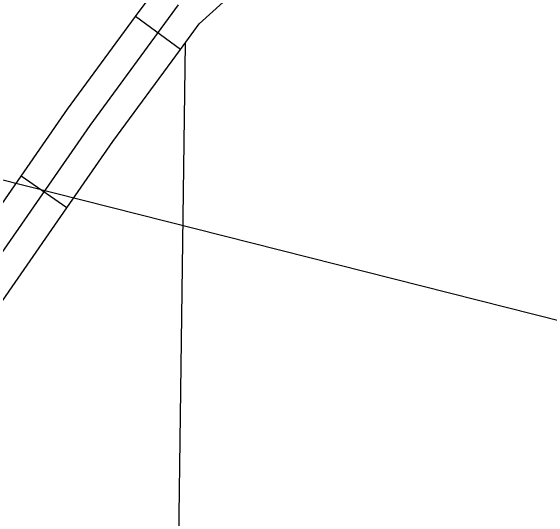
# Model space of a CAD drawing. Extents: x 813775 to 1157140, y 1757555 to 1979907.
# Drawn here: x 1051399 to 1054305, y 1821665 to 1824402 of the extents above; entities that cross this region are included whole.
import ezdxf

# ---------------------------------------------------------------- set-up
doc = ezdxf.new("R2010")
doc.units = 0
for name, color, linetype in [('Level 10', 7, 'Continuous'), ('Level 32', 7, 'Continuous'), ('Level 4', 7, 'Continuous'), ('R_Draft', 7, 'Continuous')]:
    doc.layers.add(name, color=color, linetype=linetype)

msp = doc.modelspace()

# ---------------------------------------------------------------- linework, layer by layer
at = {"layer": 'Level 10'}
msp.add_lwpolyline([(1047804.8, 1818086), (1048229.3, 1818683.9), (1049112.9, 1819909.2), (1050346.9, 1821653.7), (1051299.5, 1823022.3), (1051827.7, 1823783.2), (1052304.9, 1824432.9)], dxfattribs=at)
at = {"layer": 'Level 32'}
for p, q in [((1052314.6, 1824192.8), (1052072.8, 1824370.4)), ((1051701.3, 1823338.2), (1051454.9, 1823509.2))]:
    msp.add_line(p, q, dxfattribs=at)
for points in [[(1052072.8, 1824370.4), (1052193, 1824534), (1052365.8, 1824690.2), (1052526.7, 1824786.9), (1052639.9, 1824823.4), (1052842.6, 1824826.2), (1053102.4, 1824811.9)], [(1052314.6, 1824192.8), (1052416.7, 1824331.9), (1052545.3, 1824448.1), (1052651.7, 1824512), (1052689.2, 1824524.1), (1052836.4, 1824526.1), (1053085.9, 1824512.4)], [(1051454.9, 1823509.2), (1051705.6, 1823870.4), (1052072.8, 1824370.4)], [(1051701.3, 1823338.2), (1051949.7, 1823696), (1052314.6, 1824192.8)], [(1050852.2, 1822642.3), (1051176.3, 1823107.9), (1051454.9, 1823509.2)], [(1051098.5, 1822470.9), (1051422.7, 1822936.7), (1051701.3, 1823338.2)]]:
    msp.add_lwpolyline(points, dxfattribs=at)
at = {"layer": 'Level 4'}
msp.add_lwpolyline([(1052340.3, 1824227.8), (1052277.6, 1819538.2), (1052277.5, 1819485.7), (1052268.4, 1813728.8)], dxfattribs=at)
at = {"layer": 'R_Draft'}
msp.add_line((1092628.5, 1813061.2), (1002488.6, 1835832.3), dxfattribs=at)

doc.saveas('drawing.dxf')
